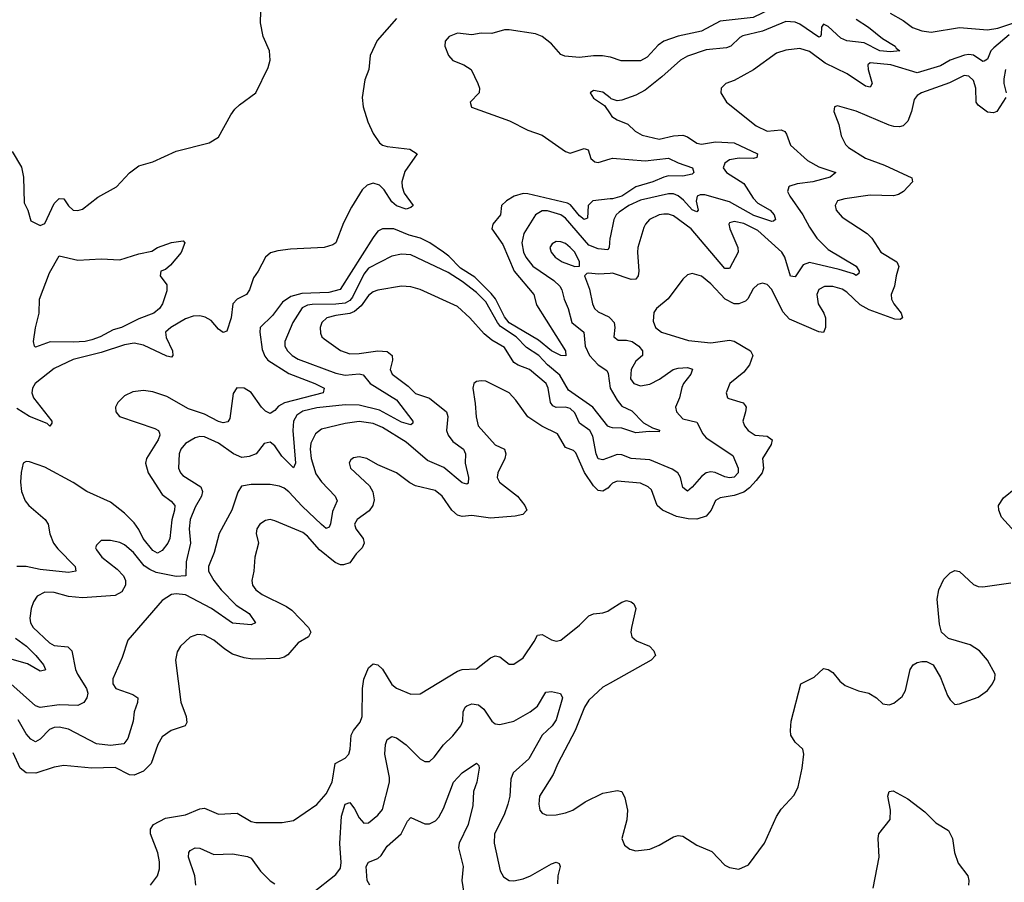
# Model space of a CAD drawing. Header units: inches. Extents: x 1694797 to 1849917, y 907313 to 1017959.
# Tile 344 of 656: x 1727482 to 1731682, y 984483 to 988162. Entities that reach past the tile are written whole.
import ezdxf

# ---------------------------------------------------------------- set-up
doc = ezdxf.new("R2010")
doc.units = ezdxf.units.IN
doc.header["$MEASUREMENT"] = 0
doc.layers.add('B7928', color=7, linetype='Continuous')
doc.layers.add('B7938', color=7, linetype='Continuous')

msp = doc.modelspace()

# ---------------------------------------------------------------- linework, layer by layer
at = {"layer": 'B7928', "color": 5}
for points, elevation in [([(1727450, 987599.6), (1727490, 987532.8), (1727498.8, 987490), (1727501.1, 987381.1), (1727516.9, 987350), (1727530, 987304), (1727570, 987284), (1727590, 987292.7), (1727630, 987378.9), (1727650, 987399), (1727670, 987398), (1727690, 987368.5), (1727710, 987350.4), (1727730, 987348.8), (1727750, 987353.4), (1727815.4, 987404.6), (1727894.7, 987450), (1727950, 987508.5), (1727990, 987539.5), (1728050, 987555.6), (1728150, 987600.9), (1728290, 987636.6), (1728330, 987661.4), (1728382.9, 987757.1), (1728400, 987780), (1728420.2, 987799.8), (1728490, 987850.8), (1728542.1, 987957.9), (1728550.2, 987990), (1728547.4, 988030), (1728520.1, 988090), (1728508.9, 988148.9), (1728511.7, 988250)], 680), ([(1729090, 988167.6), (1729006.9, 988073.1), (1728976.9, 988010), (1728971.2, 987950), (1728954.2, 987905.8), (1728943.5, 987830), (1728947, 987790), (1728966.4, 987726.4), (1728990, 987676.5), (1729016.7, 987636.7), (1729030, 987626.4), (1729050, 987620.9), (1729146, 987610), (1729177.3, 987590), (1729125.1, 987514.9), (1729111.7, 987470), (1729112.8, 987450), (1729122.3, 987422.3), (1729160.7, 987370), (1729150, 987360.9), (1729130, 987354.7), (1729090, 987367.7), (1729070, 987384.9), (1729037.2, 987437.2), (1729016.3, 987456.3), (1728990, 987464.3), (1728964, 987456), (1728943.5, 987436.5), (1728897.9, 987362.1), (1728863.9, 987296.1), (1728830, 987210.8), (1728818.1, 987201.9), (1728780.7, 987190), (1728636.8, 987183.2), (1728583.7, 987176.3), (1728551.5, 987168.5), (1728530.3, 987150), (1728499.6, 987090), (1728478.8, 987061.2), (1728463.1, 987010), (1728450.1, 986990), (1728410.1, 986969.9), (1728390.9, 986950), (1728384.2, 986890), (1728366, 986834), (1728350, 986828.2), (1728330, 986842.3), (1728298.8, 986878.8), (1728273.6, 986893.6), (1728250, 986898.9), (1728222.3, 986897.7), (1728190, 986885.7), (1728126.5, 986850), (1728103.9, 986830), (1728106.4, 986806.4), (1728134, 986750), (1728135.9, 986730), (1728130, 986723.2), (1728110, 986727.4), (1728010, 986773.8), (1727970, 986782.3), (1727930, 986774.7), (1727830, 986742.8), (1727710, 986712.4), (1727630, 986674.2), (1727548, 986610), (1727536.6, 986590), (1727533.5, 986570), (1727541.3, 986550), (1727619.7, 986450), (1727619.3, 986440.7), (1727611.2, 986428.8), (1727599.4, 986439.4), (1727524.5, 986470), (1727470, 986503.2)], 680), ([(1730000, 988002.1), (1729967.7, 988007.7), (1729930, 988008.3), (1729870, 988000.9), (1729806.9, 988006.9), (1729790, 988013.3), (1729750, 988059.4), (1729710, 988090.9), (1729681.6, 988101.6), (1729570, 988119.6), (1729550, 988118.5), (1729496.3, 988103.7), (1729450, 988104.5), (1729410, 988098.1), (1729350, 988104.3), (1729313.4, 988090), (1729297.5, 988070), (1729294.8, 988050), (1729311, 988010), (1729330, 987988.1), (1729376.5, 987970), (1729407.5, 987950), (1729436.1, 987890), (1729444, 987870), (1729442, 987850), (1729403.8, 987810), (1729409.1, 987789.1), (1729571.4, 987731.4), (1729650, 987691), (1729710, 987670.2), (1729810, 987599.8), (1729830, 987593.1), (1729890, 987612.4), (1729907.3, 987607.3), (1729918.8, 987570), (1729935.8, 987555.8), (1729950, 987553.5), (1730000, 987568.7)], 720), ([(1730000, 987829.6), (1729970, 987853.5), (1729930, 987860.9), (1729914.8, 987850), (1729930, 987828), (1729976.7, 987796.7), (1730000, 987761.2)], 740), ([(1730000, 987397.7), (1729926.7, 987390), (1729906.1, 987370), (1729903.9, 987316.1), (1729890, 987310.7), (1729870, 987325.7), (1729831.9, 987371.9), (1729819.2, 987379.2), (1729650, 987419.3), (1729630, 987421.3), (1729590.9, 987410), (1729558.4, 987390), (1729536.6, 987370), (1729532.3, 987330), (1729499.6, 987290), (1729496.3, 987270), (1729543.2, 987203.2), (1729590.9, 987090), (1729674.8, 986990), (1729686.3, 986946.3), (1729810, 986750.3), (1729811.2, 986728.8), (1729790, 986729.2), (1729750, 986750.5), (1729695.5, 986795.5), (1729569.3, 986869.3), (1729550, 986894.2), (1729511.6, 986971.6), (1729493.7, 986993.7), (1729424.1, 987064.1), (1729362.6, 987102.6), (1729313.2, 987153.2), (1729290.3, 987170), (1729231.2, 987210), (1729191.6, 987230), (1729142.8, 987242.8), (1729077.4, 987270), (1729030, 987270.5), (1729010, 987259.9), (1728990, 987233), (1728849.1, 987010.9), (1728801.3, 986998.7), (1728685.3, 986994.7), (1728638.2, 986981.8), (1728603.1, 986956.9), (1728559.8, 986900.2), (1728508.5, 986850), (1728505.8, 986830), (1728515.9, 986755.9), (1728527.6, 986727.6), (1728541.3, 986710), (1728630, 986653), (1728740.8, 986610), (1728780.2, 986590), (1728776.4, 986570), (1728611.4, 986528.6), (1728586.2, 986513.8), (1728570, 986494.6), (1728550, 986482.7), (1728530, 986492), (1728513.2, 986510), (1728470, 986572.2), (1728439.5, 986590), (1728408.7, 986591.3), (1728392.1, 986567.9), (1728378.5, 986461.5), (1728370, 986446.6), (1728350, 986442.1), (1728330, 986448), (1728270, 986479.9), (1728202.2, 986502.2), (1728110, 986554.3), (1728050, 986574.4), (1728010, 986579.9), (1727965.1, 986574.9), (1727930, 986557.4), (1727900.9, 986530), (1727891.6, 986510), (1727891.8, 986490), (1727908.4, 986470), (1728059.1, 986419.1), (1728074.9, 986410), (1728078.6, 986398.6), (1728080.2, 986390), (1728072.9, 986370), (1728023.2, 986290), (1728019.4, 986270), (1728030.7, 986230), (1728090, 986137.2), (1728128.5, 986108.5), (1728144.3, 986090), (1728143, 986070), (1728130.9, 986029.1), (1728123.3, 985950), (1728114.7, 985930), (1728090, 985897.5), (1728070, 985886.9), (1728050, 985898.5), (1728009.2, 985949.2), (1727990, 985988.1), (1727970, 986015.9), (1727930, 986057.3), (1727870, 986104.6), (1727769.1, 986149.1), (1727710, 986187.9), (1727590, 986253.2), (1727523.7, 986276.3), (1727510, 986278.4), (1727497.3, 986270), (1727488.9, 986231.1), (1727486.3, 986190), (1727490.3, 986150), (1727506, 986110), (1727522, 986090), (1727590.3, 986030), (1727603.1, 986010), (1727610.3, 985969.7), (1727626.3, 985930), (1727644.9, 985904.9), (1727719.3, 985830), (1727721.1, 985810), (1727690, 985803.7), (1727570, 985817.4), (1727510, 985829.9), (1727470.6, 985829.4)], 720), ([(1730000, 987233.7), (1729999.2, 987230), (1729996.3, 987190), (1729990, 987181.2), (1729950, 987185), (1729910, 987200.4), (1729810, 987315.1), (1729789.8, 987330), (1729732.7, 987347.3), (1729710, 987346.6), (1729682, 987330), (1729632.1, 987250), (1729624.5, 987210), (1729631.5, 987170), (1729640.5, 987150), (1729670.7, 987110.7), (1729760.1, 987050), (1729785.5, 987025.5), (1729794.7, 987010), (1729803.9, 986970), (1729822.1, 986930), (1729837, 986870), (1729887.9, 986830), (1729894.3, 986770), (1729913, 986730), (1729950, 986690.1), (1729986.2, 986666.2), (1729992.7, 986652.7), (1729999.9, 986590)], 740), ([(1730000, 986424.8), (1729990, 986428.4), (1729927.1, 986510), (1729822.6, 986582.6), (1729785.7, 986645.7), (1729733.4, 986690), (1729696.7, 986730), (1729644.4, 986764.4), (1729599.8, 986810), (1729533.3, 986853.3), (1729519.4, 986870), (1729470, 986958.7), (1729430, 986998.9), (1729370, 987045.9), (1729310, 987084.3), (1729150, 987158.7), (1729110, 987162.2), (1729070, 987154.1), (1728970, 987102.7), (1728950, 987076.2), (1728901.8, 986978.2), (1728890, 986964.4), (1728870, 986953.6), (1728830, 986948.4), (1728730, 986947.7), (1728710, 986943.9), (1728687.4, 986932.6), (1728647.7, 986870), (1728612.5, 986790), (1728613.2, 986770), (1728624.4, 986750), (1728645, 986730), (1728670, 986714.2), (1728830, 986653.9), (1728870, 986646.5), (1728930, 986651.5), (1728947.3, 986647.3), (1728977.6, 986610), (1729090, 986541.2), (1729159.7, 986450), (1729158.4, 986441.6), (1729150, 986434.7), (1729110, 986444.9), (1729016.8, 986496.8), (1728930, 986518.2), (1728870, 986518.8), (1728750, 986506.6), (1728690, 986492.7), (1728664.6, 986475.4), (1728650.1, 986449.9), (1728647.7, 986410), (1728658, 986270), (1728650, 986251.3), (1728600, 986300), (1728570, 986344.4), (1728550, 986359.7), (1728525.3, 986354.7), (1728490.2, 986309.8), (1728461.6, 986298.4), (1728430, 986295), (1728393.5, 986310), (1728330, 986356.4), (1728270, 986383), (1728250, 986384.3), (1728230, 986378.8), (1728190, 986354.4), (1728169.7, 986330.3), (1728161.8, 986310), (1728160.1, 986250), (1728168.1, 986230), (1728178.7, 986218.7), (1728255.4, 986170), (1728262.3, 986150), (1728258, 986130), (1728230, 986082.5), (1728209.4, 986030), (1728205.8, 985990), (1728211, 985930), (1728192.4, 985850), (1728190.6, 985789.4), (1728150, 985786.8), (1728064.8, 985804.8), (1728036.7, 985816.7), (1728013.4, 985833.4), (1727967, 985890), (1727930, 985922), (1727910, 985932.2), (1727870, 985941.4), (1727830, 985940.5), (1727810, 985921.2), (1727806.3, 985910), (1727810, 985900.7), (1727832.9, 985870), (1727898.5, 985818.5), (1727924.7, 985790), (1727933.6, 985770), (1727934.2, 985750), (1727918.6, 985721.4), (1727890, 985706.3), (1727750, 985696.2), (1727690, 985701.2), (1727630, 985719), (1727590, 985720.3), (1727556.9, 985703.1), (1727541.1, 985678.9), (1727531.2, 985650), (1727525, 985610), (1727527.8, 985590), (1727539.7, 985570), (1727610, 985504.3), (1727630, 985492.7), (1727687.1, 985487.1), (1727704.6, 985470), (1727720.6, 985390), (1727728.7, 985370), (1727767.7, 985310), (1727772.3, 985290), (1727769.3, 985270), (1727756.5, 985250), (1727730, 985236.8), (1727650, 985239.9), (1727570, 985228.5), (1727550, 985235.6), (1727390, 985377)], 740), ([(1730000, 987080.1), (1729950, 987077), (1729910, 987080.4), (1729900.5, 987079.5), (1729890.5, 987070), (1729913.1, 987013.1), (1729925, 986950), (1729933.2, 986930), (1729950, 986916.8), (1729995.1, 986895.1), (1730000, 986889.6)], 760), ([(1730000, 986296.1), (1729970, 986284.9), (1729950, 986289.1), (1729941, 986310), (1729926.1, 986386.1), (1729914.5, 986410), (1729870, 986441.1), (1729850, 986486), (1729830, 986503.2), (1729810, 986509.9), (1729770, 986507.5), (1729755.9, 986515.9), (1729746.7, 986530), (1729736.7, 986590), (1729727.6, 986610), (1729656.2, 986670), (1729608.6, 986688.6), (1729590, 986700.7), (1729550, 986763.7), (1729496, 986796), (1729462.6, 986822.6), (1729402.5, 986890), (1729350, 986939.3), (1729190, 987011.2), (1729150, 987022.9), (1729110, 987026), (1729010, 987009), (1728990, 987001.7), (1728970, 986985.2), (1728938.4, 986941.6), (1728910, 986916.9), (1728890, 986909.2), (1728830, 986900.8), (1728792.3, 986890), (1728771.3, 986870), (1728764.5, 986850), (1728764.8, 986824.8), (1728770.3, 986810), (1728781.3, 986801.3), (1728851, 986751), (1728890, 986737.5), (1728930, 986738.1), (1729010, 986750.1), (1729050, 986746.3), (1729070.8, 986730), (1729072, 986710), (1729062, 986670), (1729070.2, 986650), (1729138.7, 986598.7), (1729170, 986568.3), (1729230, 986547.8), (1729303.2, 986490), (1729308.9, 986470), (1729303.2, 986410), (1729309.7, 986390), (1729330, 986363.3), (1729374.5, 986330), (1729383.7, 986310), (1729382.3, 986270), (1729396.6, 986210), (1729394.9, 986185.1), (1729390, 986180.5), (1729370, 986186.6), (1729291.5, 986251.5), (1729221.9, 986281.9), (1729130, 986360.9), (1729030, 986422.9), (1728990, 986440.4), (1728930, 986448.7), (1728870, 986440.2), (1728770, 986416.1), (1728744.1, 986395.9), (1728723.7, 986356.3), (1728720.5, 986330), (1728725.5, 986290), (1728745.8, 986225.8), (1728770, 986191.2), (1728828.2, 986130), (1728836.5, 986110), (1728815.8, 986064.2), (1728807.9, 986012.1), (1728801.7, 985998.3), (1728790, 985992.1), (1728770, 986008.6), (1728686.7, 986086.7), (1728630, 986148.3), (1728610, 986163.4), (1728590, 986172.7), (1728550, 986180.2), (1728470, 986179.5), (1728427.6, 986172.4), (1728412.4, 986147.6), (1728387.1, 986070), (1728332.9, 985970), (1728312.3, 985890), (1728287.9, 985830), (1728287.9, 985810), (1728310.2, 985770), (1728341, 985730), (1728405.2, 985665.2), (1728461.3, 985630), (1728487.7, 985590), (1728470, 985581.1), (1728390, 985588.4), (1728299.9, 985650), (1728190, 985708.5), (1728150, 985713.2), (1728130.1, 985709.9), (1728090, 985684.4), (1727943.8, 985516.2), (1727918.9, 985441.1), (1727879.6, 985350), (1727879.6, 985330), (1727891.8, 985310), (1727964.4, 985284.4), (1727986.5, 985270), (1727985.2, 985250), (1727970.6, 985210), (1727966.2, 985170), (1727943.8, 985096.2), (1727926.2, 985073.8), (1727870, 985066.2), (1727810, 985073.3), (1727690, 985135.7), (1727650, 985144.3), (1727630, 985143), (1727610, 985134), (1727570, 985094), (1727550, 985082.3), (1727530, 985093.2), (1727510, 985115.8), (1727475.7, 985175.7)], 760), ([(1730000, 986175.2), (1729990, 986164.6), (1729970, 986151.4), (1729950, 986153.8), (1729930, 986173.7), (1729891.3, 986231.3), (1729854.7, 986314.7), (1729844.1, 986324.1), (1729810, 986338), (1729775.3, 986395.3), (1729709, 986429), (1729650, 986467.7), (1729598.9, 986538.9), (1729569.7, 986570), (1729470, 986619.7), (1729450, 986622.4), (1729430, 986618.4), (1729419.1, 986610), (1729414.4, 986590), (1729425.4, 986525.4), (1729428.7, 986468.7), (1729438, 986430), (1729510, 986348.4), (1729550.3, 986330), (1729555.6, 986310), (1729551.2, 986291.2), (1729521, 986230), (1729518, 986210), (1729528.4, 986190), (1729604.8, 986130), (1729637.2, 986090), (1729645.3, 986070), (1729628.3, 986051.7), (1729595.9, 986044.1), (1729490, 986035.5), (1729410, 986047.2), (1729370, 986043.4), (1729350, 986048.3), (1729325.7, 986070), (1729284.1, 986130), (1729254.6, 986154.6), (1729170, 986174.4), (1729146.8, 986186.8), (1729090, 986229.8), (1729010, 986264), (1728962.7, 986290), (1728930, 986297.2), (1728906.2, 986293.8), (1728894.9, 986285.1), (1728888.1, 986271.9), (1728893.7, 986250), (1728974.2, 986174.2), (1728988.5, 986148.5), (1728993.8, 986113.8), (1728988.4, 986090), (1728973.2, 986066.8), (1728921.8, 986030), (1728909.6, 986010.4), (1728916.3, 985990), (1728947.5, 985950), (1728951.6, 985930), (1728943.5, 985910), (1728916.8, 985883.2), (1728890, 985845.8), (1728862.7, 985837.3), (1728850, 985837.6), (1728827.1, 985847.1), (1728761, 985901), (1728710, 985959.8), (1728690, 985975.5), (1728570, 986024.7), (1728550, 986029.7), (1728530, 986026), (1728506.4, 986010), (1728493.4, 985990), (1728490.7, 985970), (1728500.5, 985930), (1728484.9, 985870), (1728481.3, 985810), (1728472.6, 985770), (1728474.9, 985750), (1728489.1, 985730), (1728516.5, 985710), (1728619.7, 985659.7), (1728643.6, 985643.6), (1728714, 985570), (1728723.6, 985550), (1728714.6, 985530), (1728670, 985504.1), (1728626.4, 985453.6), (1728610, 985442.5), (1728590, 985437.9), (1728475.3, 985435.3), (1728440.3, 985440.3), (1728390, 985455.9), (1728356.7, 985476.7), (1728310, 985515.4), (1728270, 985537.2), (1728240.3, 985539.7), (1728210, 985527.8), (1728167.6, 985490), (1728154.1, 985465.9), (1728147.1, 985430), (1728169.3, 985250.7), (1728191.6, 985190), (1728195.1, 985164.9), (1728188.2, 985150), (1728128.2, 985130), (1728090, 985103.5), (1728071.2, 985070), (1728043.2, 984990), (1728010, 984956.5), (1727970, 984940.2), (1727950, 984941.4), (1727890, 984972.5), (1727790, 984969.8), (1727670, 984981.1), (1727630, 984974.2), (1727551.2, 984948.8), (1727510, 984949.9), (1727484.3, 984970), (1727455.2, 985035.2)], 780), ([(1728040.3, 984470), (1728070.7, 984510), (1728079.2, 984540.8), (1728079.1, 984570), (1728071.6, 984608.4), (1728040.9, 984690), (1728040.6, 984710), (1728053.1, 984730), (1728104.3, 984755.7), (1728190, 984770.2), (1728250, 984795.9), (1728270, 984799.7), (1728330, 984772.9), (1728410, 984777.4), (1728470, 984742), (1728490, 984738), (1728601.7, 984738.3), (1728650, 984747), (1728750, 984814.6), (1728790, 984859.7), (1728815.5, 984910), (1728827.3, 984990), (1728870, 985012.2), (1728886.3, 985030), (1728891.9, 985050), (1728896.1, 985110), (1728906, 985130), (1728934, 985166), (1728943.4, 985190), (1728944.7, 985310), (1728950.5, 985349.5), (1728970, 985397.6), (1728990, 985414.9), (1729010, 985410.3), (1729030, 985391.7), (1729070, 985327), (1729090, 985310.3), (1729150, 985285.3), (1729190, 985287), (1729350, 985382.9), (1729370, 985391.1), (1729430, 985393.7), (1729490, 985440.2), (1729510, 985449.2), (1729530, 985445.2), (1729570, 985413.4), (1729590, 985412.9), (1729630, 985439.6), (1729676.8, 985510), (1729690, 985537.3), (1729710, 985539.3), (1729750, 985516.9), (1729770, 985511.2), (1729790, 985515), (1729870, 985579.3), (1729910, 985619.2), (1729930, 985627.5), (1729970, 985632.2), (1729990, 985639.7), (1730000, 985646.1)], 780), ([(1727464.7, 985524.7), (1727510.7, 985490), (1727551.8, 985450), (1727584.5, 985410), (1727592.4, 985390), (1727590, 985387.2), (1727570, 985384.1), (1727515.3, 985415.3), (1727450, 985433.2)], 720), ([(1728730, 984436), (1728830, 984516), (1728850, 984543.8), (1728853.2, 984566.8), (1728847.9, 984647.9), (1728854.7, 984765.3), (1728870, 984816.5), (1728890, 984822.6), (1728910, 984796.5), (1728930, 984757.7), (1728950, 984735.2), (1728970, 984735.9), (1729010, 984769.4), (1729030, 984794), (1729059.2, 984910), (1729059.5, 984930), (1729039.6, 985030), (1729042.3, 985070), (1729050, 985092.4), (1729070, 985104.9), (1729090, 985098.6), (1729130, 985069.2), (1729190, 985009), (1729210, 984998), (1729230, 984998.7), (1729250, 985016.4), (1729290, 985068.7), (1729330, 985107), (1729363.5, 985150), (1729372.2, 985170), (1729374.2, 985210), (1729382.7, 985230), (1729390, 985235.9), (1729410, 985243.8), (1729439.7, 985239.7), (1729461.3, 985221.3), (1729495.5, 985170), (1729510, 985159), (1729530, 985156.3), (1729590, 985170.1), (1729658.9, 985210), (1729690, 985233.8), (1729726.6, 985293.4), (1729750, 985296.9), (1729788.3, 985288.3), (1729797.3, 985270), (1729770, 985175.3), (1729752.6, 985150), (1729711.1, 985110), (1729653.1, 985010), (1729586.7, 984950), (1729576.9, 984923.1), (1729572.5, 984850), (1729564.6, 984815.4), (1729547.8, 984770), (1729507.3, 984690), (1729505.5, 984650), (1729531.4, 984531.4), (1729545.8, 984505.8), (1729570, 984490.3), (1729590, 984489.2), (1729630, 984497.3), (1729661.1, 984510), (1729750, 984561.7), (1729770, 984568), (1729783.5, 984563.5), (1729788, 984550), (1729778, 984510), (1729775.8, 984475.8)], 760), ([(1730000, 985331.7), (1729970, 985314.9), (1729910, 985259.3), (1729890.5, 985229.5), (1729850.9, 985130), (1729777.4, 984990), (1729757.5, 984942.5), (1729699.1, 984850), (1729695.8, 984815.8), (1729700.4, 984790), (1729710, 984778), (1729730, 984768.9), (1729770, 984770.3), (1729810, 984779.1), (1729840.7, 984790), (1729893.7, 984826.3), (1729970, 984863.2), (1730000, 984868.9)], 780), ([(1728975, 984470), (1728964.5, 984490), (1728960.2, 984550), (1728970, 984568.9), (1729010, 984585), (1729023.4, 984596.6), (1729050, 984637.3), (1729109.9, 984690.1), (1729136.8, 984743.2), (1729150, 984758.7), (1729210, 984732.7), (1729230, 984731.8), (1729255.6, 984744.4), (1729270, 984760.2), (1729290, 984797.3), (1729333, 984910), (1729370, 984949.4), (1729430.3, 984990.3), (1729441, 984981), (1729441.5, 984970), (1729431.5, 984910), (1729418.2, 984870), (1729414.5, 984810), (1729394.7, 984730), (1729356.9, 984650), (1729354.2, 984630), (1729373.7, 984550), (1729367.4, 984490), (1729380.7, 984410)], 740), ([(1728234, 984470), (1728229.2, 984510), (1728202.3, 984590), (1728204.2, 984610), (1728210, 984618.7), (1728230, 984630.2), (1728250, 984629.1), (1728310, 984601.9), (1728390, 984604), (1728453.3, 984593.3), (1728470, 984586), (1728509.4, 984530), (1728550, 984488.7), (1728570, 984476.1)], 760)]:
    msp.add_lwpolyline(points, dxfattribs=dict(at, elevation=elevation))
for points, elevation in [([(1727710, 986786.2), (1727612.1, 986787.9), (1727550, 986765.6), (1727545.1, 986770), (1727541.4, 986790), (1727550, 986847.3), (1727566, 986910), (1727567.4, 986970), (1727610, 987083.1), (1727650, 987155.5), (1727730, 987137), (1727830, 987142), (1727910, 987137.6), (1727990, 987163), (1728045.6, 987174.4), (1728069.7, 987190.3), (1728130, 987212.4), (1728179.1, 987219.1), (1728186, 987210), (1728170.3, 987169.7), (1728125.2, 987114.8), (1728103.5, 987096.5), (1728084.7, 987090), (1728082, 987070), (1728110, 987032), (1728110, 987006), (1728090.7, 986950), (1728078, 986930), (1728054, 986910), (1727990, 986886.6), (1727916.4, 986850), (1727881.2, 986838.8), (1727825.3, 986810), (1727790, 986797.3), (1727761, 986790)], 660), ([(1729770, 987215.9), (1729753.5, 987206.5), (1729743.8, 987190), (1729749.4, 987170), (1729766.2, 987150), (1729796.5, 987130), (1729850, 987109.2), (1729869.5, 987110.5), (1729869.7, 987130), (1729849.8, 987170), (1729830, 987191.2), (1729810, 987207.4), (1729790, 987215.4)], 760)]:
    msp.add_lwpolyline(points, close=True, dxfattribs=dict(at, elevation=elevation))
at = {"layer": 'B7938', "color": 5}
for points, elevation in [([(1730000, 988335.6), (1730005.5, 988330), (1730070, 988305.4), (1730121.8, 988301.8), (1730170, 988269.5), (1730270, 988276.1), (1730390, 988314.8), (1730424.7, 988315.3), (1730710, 988287.9), (1730748.4, 988270), (1730747, 988250), (1730690.2, 988210), (1730610, 988171.1), (1730470, 988155.3), (1730390, 988113.1), (1730290, 988091.7), (1730230, 988070.9), (1730205.7, 988054.3), (1730158.1, 988001.9), (1730130, 987987), (1730046.8, 987986.8), (1730001.8, 988001.8), (1730000, 988002.1)], 720), ([(1731194.9, 988190), (1731250, 988158.6), (1731290, 988129.4), (1731330, 988115.3), (1731370, 988108.6), (1731490, 988129.6), (1731610, 988118.6), (1731653.6, 988126.4), (1731730, 988151.7)], 760), ([(1731050, 988164.7), (1731102.3, 988130), (1731161.8, 988081.8), (1731216.1, 988050), (1731220.9, 988040.9), (1731236.3, 988030), (1731195.5, 988024.5), (1731150, 988028.8), (1731083.7, 988063.7), (1731010, 988072.7), (1730984.1, 988084.1), (1730930, 988133.5), (1730910, 988142.7), (1730901.4, 988130), (1730900.7, 988099.3), (1730897.1, 988090), (1730890, 988088.1), (1730810, 988143.1), (1730790, 988151.8), (1730750, 988154.3), (1730650, 988112.9), (1730566, 988094), (1730553.1, 988086.9), (1730514.7, 988050), (1730497.4, 988042.6), (1730410, 988033.6), (1730330, 988006.6), (1730300.6, 987990), (1730221.6, 987918.4), (1730150, 987862.3), (1730110, 987840.4), (1730050, 987818.7), (1730030, 987816.2), (1730005.4, 987825.4), (1730000, 987829.6)], 740), ([(1731702, 988098), (1731637.1, 988042.9), (1731624.4, 988030), (1731610, 987994.3), (1731595.1, 987984.9), (1731590, 987984), (1731550, 988010.3), (1731530, 988014.1), (1731511.1, 988011.1), (1731450.9, 987990), (1731410, 987965.4), (1731310, 987936.2), (1731197.7, 987970), (1731110, 987978.4), (1731100.1, 987970), (1731101.1, 987950), (1731117.8, 987890), (1731110, 987874.3), (1731090, 987879.2), (1731011.1, 987931.1), (1730916.9, 987976.9), (1730850, 988026.8), (1730810, 988039.5), (1730750, 988032.4), (1730710, 988019.3), (1730611.2, 987948.8), (1730530, 987903.1), (1730494, 987890), (1730473.4, 987870), (1730473, 987850), (1730497.1, 987810), (1730623.6, 987710), (1730670, 987687.4), (1730730, 987692.1), (1730745, 987685), (1730753.3, 987673.3), (1730770, 987626.5), (1730841.9, 987561.9), (1730890, 987535), (1730962.4, 987510), (1730939.1, 987490), (1730864.4, 987470), (1730798.5, 987461.5), (1730767.2, 987452.8), (1730762, 987450), (1730757.3, 987430), (1730766.2, 987410), (1730822.7, 987330), (1730850, 987277.4), (1730881.8, 987230), (1730930, 987182.5), (1731050, 987110.9), (1731062.4, 987090), (1731060.7, 987079.3), (1731050, 987071.3), (1731038.5, 987078.5), (1730976.8, 987096.8), (1730850, 987127.2), (1730823.5, 987116.5), (1730790, 987065.4), (1730770, 987068.3), (1730744.8, 987150), (1730732.2, 987170), (1730630, 987263.7), (1730570, 987292.5), (1730530, 987302), (1730510, 987295.6), (1730507.3, 987290), (1730511.2, 987270), (1730544.6, 987190), (1730546.1, 987170), (1730510, 987100.5), (1730490, 987101.2), (1730345.6, 987270), (1730270, 987325), (1730250, 987332.1), (1730230, 987332.5), (1730210, 987329.2), (1730169, 987310), (1730151.3, 987290), (1730144.7, 987275.3), (1730119.2, 987190), (1730116.9, 987170), (1730122.8, 987090), (1730119.5, 987070), (1730110, 987055.9), (1730090, 987053.8), (1730010, 987080.7), (1730000, 987080.1)], 760), ([(1731686.8, 987950), (1731678.9, 987910), (1731678.8, 987890), (1731688.8, 987850)], 780), ([(1731687.6, 987830), (1731650.1, 987770), (1731635.2, 987764.8), (1731610, 987768.5), (1731570, 987798.3), (1731562, 987810), (1731559.6, 987870), (1731550, 987903.1), (1731530, 987921.9), (1731510, 987923.6), (1731447.1, 987892.9), (1731328.5, 987850), (1731310, 987839.3), (1731297.6, 987822.4), (1731285.5, 987770), (1731270.7, 987730), (1731250.5, 987709.5), (1731234.7, 987705.3), (1731210, 987706.1), (1731190, 987712.5), (1731050, 987772.8), (1730970, 987795.1), (1730958, 987790), (1730954.8, 987770), (1730975.3, 987715.3), (1730986.3, 987666.3), (1731004, 987630), (1731017.3, 987617.3), (1731090, 987572.1), (1731170, 987541.9), (1731287.6, 987487.6), (1731290.3, 987470), (1731251.3, 987430), (1731230, 987416.8), (1731208.7, 987411.3), (1731110, 987414.5), (1731001.5, 987398.5), (1730970.5, 987390), (1730959.6, 987370), (1730964.9, 987350), (1730990, 987319.6), (1731096.1, 987250), (1731117.1, 987230), (1731155.2, 987170), (1731222.8, 987130), (1731231.3, 987110), (1731219.8, 987070), (1731213.8, 987026.2), (1731199.6, 986990), (1731200.2, 986970), (1731210.3, 986950), (1731242, 986910), (1731247.3, 986890), (1731237.2, 986882.8), (1731215.2, 986884.8), (1731105.1, 986925.1), (1731066.5, 986946.5), (1731010, 987000.7), (1730990, 987012.8), (1730950, 987024.3), (1730915.1, 987024.9), (1730890, 987011), (1730882.2, 986990), (1730888.2, 986950), (1730912.2, 986910), (1730918.9, 986890), (1730918.7, 986850), (1730910, 986827.7), (1730890, 986831.4), (1730764.7, 986884.7), (1730736.4, 986916.4), (1730690, 987011.1), (1730670, 987032.6), (1730650, 987039.1), (1730630, 987032.6), (1730610, 987014.7), (1730588.3, 986971.7), (1730578.2, 986961.8), (1730550, 986950.4), (1730530, 986950.4), (1730490.7, 986970.7), (1730430, 987035.3), (1730390, 987067.8), (1730350, 987079.1), (1730330, 987073.3), (1730310, 987055.6), (1730248, 986972), (1730197.6, 986930), (1730186.4, 986913.6), (1730183.7, 986876.3), (1730193.4, 986850), (1730219.5, 986830), (1730334.2, 986794.2), (1730430, 986783.3), (1730510, 986795.1), (1730530, 986791.3), (1730599.6, 986750), (1730609.2, 986730), (1730595.2, 986690), (1730570, 986658.9), (1730511.5, 986610), (1730495.3, 986570), (1730501.1, 986550), (1730506.2, 986546.2), (1730567.3, 986527.3), (1730576.7, 986516.7), (1730580.3, 986510), (1730577.5, 986490), (1730566.5, 986450), (1730572.9, 986430), (1730588.9, 986410), (1730619.3, 986390), (1730670, 986385.6), (1730691.3, 986370), (1730687.4, 986350), (1730650.9, 986290), (1730654.6, 986250), (1730648.4, 986230), (1730623.3, 986196.7), (1730594.6, 986165.4), (1730570, 986146.4), (1730530, 986132.3), (1730470, 986122.4), (1730450, 986111.6), (1730431.8, 986070), (1730410, 986044.9), (1730370, 986031.4), (1730332.6, 986032.6), (1730283.5, 986043.5), (1730223.1, 986070), (1730200.6, 986090), (1730176.5, 986156.5), (1730163.1, 986170), (1730130, 986185.4), (1730030, 986194.5), (1730010, 986185.8), (1730000, 986175.2)], 780), ([(1730000, 987761.2), (1730007.3, 987750), (1730030, 987735.5), (1730076.5, 987716.5), (1730107.3, 987687.3), (1730137.3, 987670), (1730210, 987653.2), (1730270, 987667), (1730310, 987669.5), (1730330, 987663.2), (1730370, 987635), (1730390, 987631.7), (1730450, 987641.4), (1730530, 987636.9), (1730628.8, 987590), (1730625.8, 987574.2), (1730612, 987570), (1730551, 987571), (1730510, 987563.9), (1730488.9, 987550), (1730483.1, 987530), (1730496.1, 987510), (1730570, 987463.6), (1730610, 987400.8), (1730630, 987380.1), (1730682.9, 987350), (1730700.5, 987330), (1730705.7, 987310), (1730697.7, 987302.3), (1730690, 987301.8), (1730613.5, 987326.5), (1730510, 987384.7), (1730404.1, 987415.9), (1730384.1, 987415.9), (1730371.1, 987408.9), (1730368, 987388), (1730375.3, 987350), (1730370, 987342.5), (1730350, 987350.6), (1730313, 987393), (1730290.9, 987410.9), (1730270, 987419.1), (1730250, 987419.2), (1730130, 987391.9), (1730080.5, 987370), (1730038.4, 987341.6), (1730025.9, 987330), (1730016.8, 987310), (1730000, 987233.7)], 740), ([(1730000, 987568.7), (1730010, 987571.8), (1730150, 987559.9), (1730250, 987572), (1730290, 987551.6), (1730352.2, 987530), (1730356.9, 987510), (1730350, 987502.7), (1730310, 987495.4), (1730250, 987495.8), (1730230, 987491), (1730183.2, 987470), (1730110, 987448.9), (1730050, 987409.7), (1730010, 987398.8), (1730000, 987397.7)], 720), ([(1730000, 986889.6), (1730017.3, 986870), (1730020.7, 986850), (1730016, 986810), (1730035.3, 986795.3), (1730070, 986795.3), (1730094.7, 986790), (1730122.8, 986770), (1730138.5, 986750), (1730138, 986730), (1730110, 986706.4), (1730090.2, 986670), (1730086.8, 986630), (1730101.3, 986610), (1730130, 986601), (1730170, 986608.1), (1730210.6, 986629.4), (1730269.9, 986670.1), (1730290, 986676), (1730330, 986678.8), (1730351.2, 986671.2), (1730345.2, 986650), (1730314, 986610), (1730306.4, 986593.6), (1730296.5, 986550), (1730278.5, 986510), (1730282.8, 986490), (1730310, 986460.2), (1730370, 986445.2), (1730395.1, 986395.1), (1730410, 986378.4), (1730523.2, 986303.2), (1730546, 986250), (1730546.5, 986230), (1730530, 986211.2), (1730510, 986207.9), (1730490, 986212), (1730448.8, 986231.2), (1730430, 986233.3), (1730410.7, 986229.3), (1730390, 986214.2), (1730350, 986167.7), (1730330, 986151), (1730310, 986166.3), (1730300.2, 986210), (1730289.7, 986230), (1730265.4, 986245.4), (1730170, 986285.5), (1730090, 986290.5), (1730050, 986306.6), (1730030, 986307.3), (1730000, 986296.1)], 760), ([(1729999.9, 986590), (1730030, 986539.4), (1730050, 986514.4), (1730093.4, 986493.4), (1730142.5, 986442.5), (1730180.7, 986420.7), (1730211.4, 986411.4), (1730210, 986404.7), (1730166.4, 986406.4), (1730110, 986399.7), (1730050, 986419.9), (1730010, 986421.2), (1730000, 986424.8)], 740), ([(1731769.8, 985930), (1731670, 986040.5), (1731657.8, 986070), (1731657.2, 986090), (1731677.7, 986122.3), (1731730, 986166)], 780), ([(1730000, 984868.9), (1730030, 984874.6), (1730050, 984870.4), (1730063.8, 984843.8), (1730074.4, 984790), (1730071, 984749), (1730050.3, 984670), (1730061.6, 984641.6), (1730084, 984624), (1730110, 984617), (1730170, 984624.2), (1730210, 984640.9), (1730270, 984676.9), (1730290, 984682.3), (1730310, 984680.3), (1730370, 984640.9), (1730433.9, 984613.9), (1730490, 984555.3), (1730510, 984545.3), (1730550, 984539.5), (1730590, 984557), (1730658.3, 984650), (1730710, 984764), (1730730, 984794.8), (1730785.8, 984854.2), (1730802, 984890), (1730819.3, 984970), (1730826.6, 985030), (1730822, 985050), (1730790, 985080.5), (1730771.1, 985110), (1730769.1, 985130), (1730773.1, 985170), (1730813.2, 985330), (1730870, 985358), (1730910, 985394.8), (1730930, 985390.8), (1730950, 985378), (1730980.4, 985340.4), (1731002.9, 985322.9), (1731059.7, 985299.7), (1731104, 985290), (1731137.1, 985270), (1731163.6, 985243.6), (1731190, 985240.3), (1731210, 985247.6), (1731245.3, 985274.7), (1731259.7, 985300.3), (1731279.5, 985390), (1731292.7, 985410), (1731310, 985420.4), (1731330, 985425.3), (1731350, 985424.9), (1731378, 985410), (1731410, 985356), (1731439.5, 985279.5), (1731450, 985261), (1731470, 985241), (1731490, 985244), (1731570, 985272), (1731610, 985301.6), (1731631.6, 985330), (1731641.6, 985350), (1731642, 985370), (1731609.8, 985430), (1731575.1, 985470), (1731535.7, 985495.7), (1731442.8, 985522.8), (1731413.5, 985550), (1731404.5, 985584.5), (1731395.8, 985690), (1731402.8, 985730), (1731423.7, 985776.3), (1731450, 985803.1), (1731470, 985813.4), (1731490, 985808.8), (1731550, 985753.4), (1731570, 985744.9), (1731590, 985743.6), (1731710, 985760.4)], 780), ([(1730000, 985646.1), (1730050, 985678), (1730070, 985684.6), (1730090, 985679), (1730102, 985670), (1730110.2, 985650.2), (1730091.8, 985570), (1730089.3, 985549.3), (1730092.9, 985530), (1730112.5, 985512.5), (1730168.5, 985490), (1730187.2, 985470), (1730194, 985450), (1730174.9, 985430), (1730000, 985331.7)], 780), ([(1731121.7, 984458.3), (1731148.3, 984590), (1731143.7, 984670), (1731146.6, 984690), (1731195.4, 984750), (1731196.5, 984790), (1731185.1, 984850), (1731190, 984870.7), (1731207.7, 984872.3), (1731270, 984839.3), (1731342.8, 984782.8), (1731390, 984737), (1731443.4, 984703.4), (1731460.3, 984670), (1731468.8, 984610), (1731484.8, 984564.8), (1731526, 984510), (1731530.4, 984490), (1731528.5, 984470)], 760)]:
    msp.add_lwpolyline(points, dxfattribs=dict(at, elevation=elevation))

doc.saveas('drawing.dxf')
